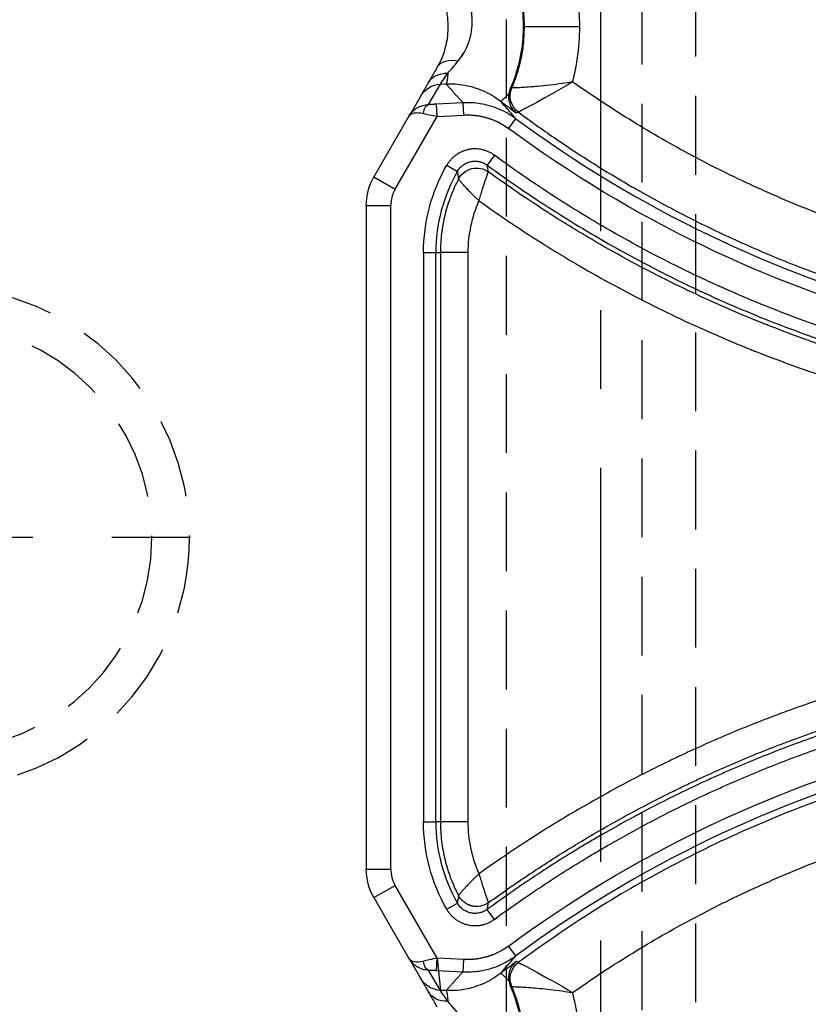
# Model space of a CAD drawing. Extents: x 2651 to 7771, y -1163 to 1075.
# Tile 334 of 490: x 5108 to 5133, y 273 to 304. Entities that reach past the tile are written whole.
import ezdxf

# ---------------------------------------------------------------- set-up
doc = ezdxf.new("R2010")
doc.units = 0
doc.header["$LTSCALE"] = 10
doc.linetypes.add('CENTER', pattern=[2, 1.25, -0.25, 0.25, -0.25])
doc.linetypes.add('HIDDEN', pattern=[0.375, 0.25, -0.125])
doc.layers.get('0').update_dxf_attribs({"linetype": 'CONTINUOUS'})
doc.layers.get('Defpoints').update_dxf_attribs({"linetype": 'CONTINUOUS'})
for name, color, linetype in [('1', 7, 'CONTINUOUS'), ('97', 7, 'CONTINUOUS'), ('CEN', 1, 'CENTER'), ('COOL', 150, 'HIDDEN'), ('DIM', 3, 'CONTINUOUS'), ('HIDDEN', 6, 'HIDDEN')]:
    doc.layers.add(name, color=color, linetype=linetype)
doc.styles.get("Standard").update_dxf_attribs({"font": 'romans.shx'})
doc.dimstyles.new('MM& INCH5', dxfattribs={"dimtxt": 5, "dimasz": 2.5, "dimexe": 1, "dimexo": 0.5, "dimtad": 0, "dimrnd": 1.38778e-17, "dimzin": 9, "dimdsep": 46, "dimtxsty": 'Standard', "dimblk": 'CLOSED', "dimcen": 0, "dimclrd": 3, "dimclre": 3, "dimclrt": 3, "dimazin": 2, "dimtfac": 0.75, "dimtofl": 0, "dimtmove": 0, "dimatfit": 3, "dimfxl": 0, "dimtolj": 1, "dimarcsym": 0})

# ---------------------------------------------------------------- blocks, each defined once
blk = doc.blocks.new('DFSF')
at = {"layer": '1', "color": 252, "linetype": 'Continuous'}
for p, q in [((1288.685, 533.376), (1288.87, 533.367)), ((1288.87, 533.367), (1289.242, 532.722)), ((1288.148, 532.776), (1288.128, 532.388)), ((1288.992, 532.732), (1288.148, 532.776)), ((1286.472, 532.273), (1286.702, 531.96)), ((1288.128, 532.388), (1288.972, 532.344)), ((1288.972, 532.344), (1290.304, 530.037)), ((1287.156, 531.114), (1287.385, 530.801)), ((1288.667, 530.793), (1288.33, 530.6)), ((1290.977, 530.426), (1290.304, 530.037)), ((1290.443, 529.519), (1290.443, 508.469)), ((1291.22, 529.519), (1290.443, 529.519)), ((1287.984, 528.026), (1287.984, 509.961)), ((1287.984, 528.026), (1288.867, 528.026)), ((1288.867, 528.026), (1289.015, 528.026)), ((1288.867, 509.961), (1288.867, 528.026)), ((1289.015, 528.026), (1289.015, 509.961)), ((1289.403, 528.026), (1289.015, 528.026)), ((1289.403, 509.961), (1289.403, 528.026)), ((1287.984, 509.961), (1288.867, 509.961)), ((1289.015, 509.961), (1288.867, 509.961)), ((1289.403, 509.961), (1289.015, 509.961)), ((1291.22, 508.469), (1290.443, 508.469)), ((1290.304, 507.951), (1288.972, 505.644)), ((1290.977, 507.562), (1290.304, 507.951)), ((1288.667, 507.195), (1288.33, 507.388)), ((1287.156, 506.874), (1287.385, 507.187)), ((1286.702, 506.028), (1286.472, 505.715)), ((1288.972, 505.644), (1288.128, 505.599)), ((1288.128, 505.599), (1288.148, 505.212)), ((1288.148, 505.212), (1288.992, 505.256)), ((1289.242, 505.266), (1288.87, 504.621)), ((1288.87, 504.621), (1288.685, 504.611)), ((1284.445, 502.801), (1286.211, 502.801))]:
    blk.add_line(p, q, dxfattribs=at)
at = {"layer": '1', "color": 110, "linetype": 'Continuous'}
for p, q in [((1288.972, 532.344), (1288.87, 533.367)), ((1288.128, 532.388), (1288.972, 532.344)), ((1288.972, 532.344), (1290.304, 530.037)), ((1290.443, 529.519), (1290.443, 508.469)), ((1290.304, 507.951), (1288.972, 505.644)), ((1288.972, 505.644), (1288.128, 505.599)), ((1289.242, 505.266), (1288.87, 504.621))]:
    blk.add_line(p, q, dxfattribs=at)
at = {"layer": '1', "color": 7, "linetype": 'Continuous'}
for p, q in [((1289.864, 532.355), (1289.502, 532.981)), ((1288.992, 532.732), (1288.972, 532.344)), ((1290.977, 530.426), (1289.865, 532.352)), ((1291.22, 508.469), (1291.22, 529.519)), ((1289.865, 505.636), (1290.977, 507.562)), ((1288.972, 505.644), (1288.992, 505.256)), ((1289.502, 505.007), (1289.864, 505.633))]:
    blk.add_line(p, q, dxfattribs=at)
at = {"layer": '1', "color": 252, "linetype": 'Continuous'}
for centre, radius, start, end in [((1263.706, 563.151), 38.363, 263.8121, 306.4003), ((1283.836, 528.026), 5.178, 0, 29.8013), ((1289.407, 529.519), 1.036, 0, 30), ((1263.706, 474.837), 38.363, 53.5997, 96.1879), ((1283.836, 509.961), 5.178, 330.1988, 0), ((1289.407, 508.469), 1.036, 330, 0)]:
    blk.add_arc(centre, radius, start, end, dxfattribs=at)
at = {"layer": '1', "color": 110, "linetype": 'Continuous', "extrusion": (0, 0, -1)}
for centre, start, end in [((-1263.706, 563.151), 233.5997, 276.1879), ((-1263.706, 474.837), 83.8121, 126.4003)]:
    blk.add_arc(centre, 38.752, start, end, dxfattribs=at)
at = {"layer": '1', "color": 252, "linetype": 'Continuous', "extrusion": (0, 0, -1)}
for centre, radius, start, end in [((-1263.706, 563.151), 38.752, 233.5997, 276.1879), ((-1283.836, 528.026), 5.567, 150.1987, 180), ((-1263.706, 474.837), 38.752, 83.8121, 126.4003), ((-1283.836, 509.961), 5.567, 180, 209.8012)]:
    blk.add_arc(centre, radius, start, end, dxfattribs=at)
at = {"layer": '1', "color": 7, "linetype": 'Continuous', "extrusion": (0, 0, -1)}
for centre, start, end in [((-1289.407, 529.519), 150, 180), ((-1289.407, 508.469), 180, 210)]:
    blk.add_arc(centre, 1.814, start, end, dxfattribs=at)
at = {"layer": '1', "color": 110, "linetype": 'Continuous'}
for centre, start, end in [((1289.407, 529.519), 0, 30), ((1289.407, 508.469), 330, 0)]:
    blk.add_arc(centre, 1.036, start, end, dxfattribs=at)
at = {"layer": '1', "color": 252, "linetype": 'Continuous', "extrusion": (0, 0, -1)}
for centre, major_axis, ratio, start_param, end_param in [((1288.583, 533.018), (0.673, 0.389), 0.857555, 5.242162, 6.283185), ((1288.855, 536.606), (0.161, 3.235), 0.052272, 3.194024, 3.602195), ((1286.005, 532.996), (0.172, 0.625), 0.999861, 0.904998, 2.236594), ((1286.005, 532.996), (-0.351, -0.544), 0.999732, 3.742362, 5.07368), ((1288.829, 532.592), (0.673, 0.389), 0.998053, 5.287458, 6.283185), ((1284.985, 535.397), (-1.972, 2.569), 0.041538, 3.154694, 3.609586), ((1287.719, 530.06), (-0.631, 0.148), 0.999911, 0.712892, 2.4287), ((1287.719, 530.059), (0.618, 0.195), 0.99876, 4.392457, 6.10701), ((1287.719, 507.928), (0.631, 0.148), 0.999911, 0.712878, 2.428715), ((1287.719, 507.929), (0.618, -0.195), 0.99876, 0.176172, 1.890754), ((1286.005, 504.992), (-0.172, 0.625), 0.999861, 0.904998, 2.236594), ((1286.005, 504.992), (0.351, -0.544), 0.999732, 4.351098, 5.682416), ((1284.985, 502.591), (-1.972, -2.569), 0.041538, 2.673599, 3.128491), ((1288.829, 505.396), (0.673, -0.389), 0.998053, 0, 0.995727), ((1288.855, 501.382), (0.161, -3.235), 0.052272, 2.68099, 3.089161), ((1288.583, 504.97), (0.673, -0.389), 0.857555, 0, 1.041024), ((1288.303, 504.485), (0.673, -0.389), 0.72662, 0, 1.176287)]:
    blk.add_ellipse(centre, major_axis=major_axis, ratio=ratio, start_param=start_param, end_param=end_param, dxfattribs=at)
at = {"layer": '1', "color": 7, "linetype": 'Continuous', "extrusion": (0, 0, -1)}
for centre, major_axis, ratio, start_param, end_param in [((1289.222, 532.334), (-0.009, -0.389), 0.484329, 3.201449, 4.425608), ((1289.407, 529.519), (-1.814, 0), 0.999975, 2.618029, 3.141591), ((1289.407, 529.519), (1.814, 0), 0.999975, 5.759622, 6.283185), ((1283.861, 528.026), (4.123, 0), 1, 5.873541, 6.283185), ((1283.861, 509.961), (4.123, 0), 1, 0, 0.409639), ((1289.222, 505.654), (0.009, -0.389), 0.484329, 4.99917, 6.223329)]:
    blk.add_ellipse(centre, major_axis=major_axis, ratio=ratio, start_param=start_param, end_param=end_param, dxfattribs=at)
at = {"layer": '1', "color": 7, "linetype": 'Continuous'}
for points, knots in [([(1286.34, 536.242), (1286.212, 535.652), (1286.202, 535.047), (1286.352, 533.988), (1286.51, 533.538), (1286.645, 533.237)], [0, 0, 0, 0, 0.5, 0.5, 1, 1, 1, 1]), ([(1286.463, 532.456), (1286.501, 532.491), (1286.579, 532.562), (1286.66, 532.706), (1286.709, 532.873), (1286.701, 533), (1286.696, 533.067)], [0, 0, 0, 0, 0.246282, 0.500012, 0.738415, 1, 1, 1, 1]), ([(1286.463, 532.456), (1286.608, 532.563), (1286.751, 532.671), (1286.914, 532.796), (1286.935, 532.811), (1286.955, 532.827)], [0, 0, 0, 0, 0.87552, 0.87552, 1, 1, 1, 1]), ([(1274.875, 524.651), (1275.436, 524.813), (1276.55, 525.163), (1278.195, 525.759), (1279.273, 526.204), (1279.942, 526.497), (1280.076, 526.556), (1280.342, 526.677), (1280.475, 526.737), (1280.872, 526.922), (1281.136, 527.048), (1281.922, 527.434), (1282.44, 527.703), (1283.208, 528.124), (1283.463, 528.267), (1283.843, 528.485), (1283.969, 528.559), (1284.221, 528.707), (1284.847, 529.082), (1285.956, 529.787), (1286.914, 530.456), (1287.385, 530.801)], [0, 0, 0, 0, 0.125, 0.25, 0.375, 0.375, 0.40625, 0.40625, 0.4375, 0.4375, 0.5, 0.5, 0.625, 0.625, 0.6875, 0.6875, 0.71875, 0.71875, 0.75, 0.875, 1, 1, 1, 1]), ([(1287.385, 530.801), (1287.404, 530.814), (1287.442, 530.839), (1287.502, 530.87), (1287.545, 530.886), (1287.572, 530.895), (1287.583, 530.899), (1287.605, 530.905), (1287.643, 530.914), (1287.699, 530.923), (1287.744, 530.926), (1287.773, 530.926), (1287.779, 530.926), (1287.79, 530.925), (1287.796, 530.925), (1287.813, 530.924), (1287.847, 530.922), (1287.903, 530.913), (1287.947, 530.901), (1287.979, 530.89), (1287.99, 530.887), (1288.006, 530.88), (1288.011, 530.878), (1288.022, 530.874), (1288.048, 530.863), (1288.093, 530.839), (1288.131, 530.815), (1288.158, 530.795), (1288.172, 530.784), (1288.185, 530.773), (1288.194, 530.766), (1288.198, 530.762), (1288.219, 530.743), (1288.251, 530.711), (1288.294, 530.658), (1288.318, 530.62), (1288.33, 530.6)], [0, 0, 0, 0, 0.0625, 0.125, 0.1875, 0.1875, 0.203125, 0.21875, 0.25, 0.3125, 0.375, 0.375, 0.390625, 0.390625, 0.40625, 0.40625, 0.4375, 0.5, 0.5625, 0.5625, 0.59375, 0.59375, 0.609375, 0.609375, 0.625, 0.6875, 0.75, 0.75, 0.78125, 0.796875, 0.796875, 0.8125, 0.8125, 0.875, 0.9375, 1, 1, 1, 1]), ([(1287.339, 530.584), (1287.107, 530.416), (1286.873, 530.25), (1286.579, 530.046), (1286.52, 530.005), (1286.401, 529.924), (1286.224, 529.803), (1285.57, 529.365), (1284.482, 528.677), (1282.995, 527.823), (1281.979, 527.296), (1281.336, 526.98), (1281.207, 526.918), (1280.949, 526.794), (1280.56, 526.611), (1280.169, 526.433), (1279.383, 526.088), (1278.854, 525.868), (1278.187, 525.608), (1278.053, 525.557), (1277.785, 525.456), (1277.651, 525.406), (1277.247, 525.259), (1276.977, 525.163), (1276.164, 524.885), (1275.618, 524.712), (1275.068, 524.55)], [0, 0, 0, 0, 0.0625, 0.0625, 0.078125, 0.078125, 0.09375, 0.125, 0.25, 0.375, 0.5, 0.5, 0.53125, 0.53125, 0.5625, 0.625, 0.625, 0.75, 0.75, 0.78125, 0.78125, 0.8125, 0.8125, 0.875, 0.875, 1, 1, 1, 1]), ([(1287.643, 529.668), (1287.635, 529.694), (1287.628, 529.719), (1287.622, 529.74), (1287.609, 529.783), (1287.592, 529.84), (1287.573, 529.903), (1287.563, 529.937), (1287.559, 529.951), (1287.556, 529.958), (1287.55, 529.978), (1287.546, 529.992), (1287.54, 530.012), (1287.537, 530.019), (1287.533, 530.032), (1287.527, 530.052), (1287.521, 530.072), (1287.509, 530.11), (1287.492, 530.161), (1287.473, 530.22), (1287.462, 530.254), (1287.454, 530.276), (1287.451, 530.287), (1287.44, 530.319), (1287.426, 530.36), (1287.407, 530.414), (1287.395, 530.446), (1287.387, 530.469), (1287.385, 530.476), (1287.38, 530.49), (1287.377, 530.496), (1287.37, 530.514), (1287.365, 530.528), (1287.361, 530.539), (1287.359, 530.543), (1287.357, 530.548), (1287.355, 530.552), (1287.353, 530.557), (1287.349, 530.567), (1287.344, 530.576), (1287.342, 530.581), (1287.339, 530.584)], [0, 0, 0, 0, 0.03125, 0.0625, 0.0625, 0.125, 0.1875, 0.203125, 0.203125, 0.21875, 0.21875, 0.25, 0.25, 0.265625, 0.265625, 0.28125, 0.3125, 0.3125, 0.375, 0.4375, 0.46875, 0.46875, 0.5, 0.5, 0.5625, 0.625, 0.6875, 0.6875, 0.71875, 0.71875, 0.75, 0.75, 0.8125, 0.828125, 0.828125, 0.84375, 0.84375, 0.875, 0.875, 0.9375, 1, 1, 1, 1]), ([(1287.643, 529.668), (1287.662, 529.686), (1287.681, 529.704), (1287.708, 529.73), (1287.73, 529.751), (1287.752, 529.771), (1287.762, 529.782), (1287.794, 529.813), (1287.815, 529.833), (1287.846, 529.864), (1287.856, 529.874), (1287.876, 529.894), (1287.886, 529.904), (1287.901, 529.919), (1287.906, 529.924), (1287.915, 529.934), (1287.93, 529.949), (1287.944, 529.964), (1287.972, 529.993), (1288.008, 530.03), (1288.05, 530.075), (1288.074, 530.101), (1288.089, 530.118), (1288.097, 530.127), (1288.119, 530.151), (1288.148, 530.183), (1288.185, 530.226), (1288.207, 530.251), (1288.222, 530.268), (1288.227, 530.274), (1288.236, 530.285), (1288.24, 530.29), (1288.252, 530.305), (1288.261, 530.316), (1288.268, 530.324), (1288.271, 530.328), (1288.273, 530.331), (1288.276, 530.335), (1288.279, 530.339), (1288.285, 530.346), (1288.291, 530.355), (1288.293, 530.36)], [0, 0, 0, 0, 0.03125, 0.0625, 0.09375, 0.09375, 0.125, 0.125, 0.1875, 0.1875, 0.21875, 0.21875, 0.25, 0.25, 0.265625, 0.265625, 0.28125, 0.3125, 0.3125, 0.375, 0.4375, 0.46875, 0.46875, 0.5, 0.5, 0.5625, 0.625, 0.6875, 0.6875, 0.71875, 0.71875, 0.75, 0.75, 0.8125, 0.828125, 0.828125, 0.84375, 0.84375, 0.875, 0.875, 1, 1, 1, 1]), ([(1288.867, 528.026), (1288.867, 528.128), (1288.861, 528.331), (1288.833, 528.632), (1288.788, 528.929), (1288.725, 529.224), (1288.671, 529.419), (1288.626, 529.564), (1288.611, 529.612), (1288.586, 529.684), (1288.577, 529.708), (1288.56, 529.756), (1288.516, 529.875), (1288.429, 530.087), (1288.34, 530.269), (1288.293, 530.36)], [0, 0, 0, 0, 0.125, 0.25, 0.375, 0.5, 0.625, 0.625, 0.6875, 0.6875, 0.71875, 0.71875, 0.75, 0.875, 1, 1, 1, 1]), ([(1287.385, 507.187), (1287.043, 507.438), (1286.351, 507.927), (1285.293, 508.626), (1284.215, 509.291), (1283.483, 509.711), (1282.745, 510.12), (1281.999, 510.517), (1281.24, 510.891), (1280.666, 511.162), (1280.473, 511.251), (1280.184, 511.383), (1280.087, 511.426), (1279.893, 511.512), (1279.602, 511.641), (1279.309, 511.765), (1279.015, 511.887), (1278.917, 511.928), (1278.721, 512.008), (1278.229, 512.205), (1277.337, 512.543), (1276.136, 512.956), (1275.326, 513.206), (1274.817, 513.354), (1274.715, 513.383), (1274.511, 513.441), (1274.409, 513.469), (1274.102, 513.553), (1273.078, 513.825), (1272.045, 514.056), (1270.797, 514.294), (1269.963, 514.439), (1269.124, 514.558), (1268.703, 514.61)], [0, 0, 0, 0, 0.0625, 0.125, 0.1875, 0.25, 0.25, 0.3125, 0.375, 0.375, 0.40625, 0.40625, 0.421875, 0.421875, 0.4375, 0.46875, 0.46875, 0.484375, 0.484375, 0.5, 0.5625, 0.625, 0.6875, 0.6875, 0.703125, 0.703125, 0.71875, 0.71875, 0.75, 0.875, 0.875, 0.9375, 1, 1, 1, 1]), ([(1268.881, 514.741), (1269.296, 514.687), (1270.125, 514.567), (1270.95, 514.42), (1271.464, 514.32), (1271.566, 514.3), (1271.772, 514.259), (1271.874, 514.238), (1272.181, 514.173), (1272.795, 514.039), (1273.404, 513.891), (1274.212, 513.682), (1275.017, 513.46), (1276.213, 513.089), (1277.003, 512.817), (1277.592, 512.604), (1277.887, 512.495), (1278.229, 512.363), (1278.375, 512.306), (1278.472, 512.268), (1278.521, 512.249), (1278.959, 512.075), (1279.732, 511.753), (1280.873, 511.237), (1281.997, 510.685), (1282.734, 510.294), (1283.466, 509.892), (1284.011, 509.581), (1284.549, 509.257), (1284.816, 509.093), (1284.905, 509.038), (1285.083, 508.927), (1285.526, 508.648), (1286.314, 508.131), (1287, 507.65), (1287.339, 507.404)], [0, 0, 0, 0, 0.0625, 0.125, 0.125, 0.140625, 0.140625, 0.15625, 0.15625, 0.1875, 0.25, 0.25, 0.3125, 0.375, 0.4375, 0.4375, 0.46875, 0.484375, 0.492187, 0.492187, 0.5, 0.5, 0.5625, 0.625, 0.6875, 0.75, 0.75, 0.8125, 0.84375, 0.84375, 0.859375, 0.859375, 0.875, 0.9375, 1, 1, 1, 1]), ([(1288.293, 507.628), (1288.34, 507.718), (1288.429, 507.901), (1288.544, 508.18), (1288.642, 508.465), (1288.723, 508.755), (1288.766, 508.952), (1288.793, 509.102), (1288.801, 509.152), (1288.813, 509.227), (1288.817, 509.252), (1288.824, 509.303), (1288.84, 509.429), (1288.861, 509.656), (1288.867, 509.86), (1288.867, 509.961)], [0, 0, 0, 0, 0.125, 0.25, 0.375, 0.5, 0.625, 0.625, 0.6875, 0.6875, 0.71875, 0.71875, 0.75, 0.875, 1, 1, 1, 1]), ([(1287.643, 508.319), (1287.635, 508.294), (1287.628, 508.269), (1287.622, 508.248), (1287.609, 508.205), (1287.592, 508.148), (1287.573, 508.085), (1287.563, 508.051), (1287.559, 508.037), (1287.556, 508.03), (1287.55, 508.009), (1287.546, 507.996), (1287.54, 507.975), (1287.537, 507.969), (1287.533, 507.955), (1287.527, 507.935), (1287.521, 507.916), (1287.509, 507.877), (1287.492, 507.827), (1287.473, 507.768), (1287.462, 507.734), (1287.454, 507.712), (1287.451, 507.701), (1287.44, 507.669), (1287.426, 507.628), (1287.407, 507.574), (1287.395, 507.542), (1287.387, 507.519), (1287.385, 507.512), (1287.38, 507.498), (1287.377, 507.492), (1287.37, 507.473), (1287.365, 507.46), (1287.361, 507.449), (1287.359, 507.445), (1287.357, 507.44), (1287.355, 507.435), (1287.353, 507.431), (1287.349, 507.421), (1287.344, 507.411), (1287.342, 507.407), (1287.339, 507.404)], [0, 0, 0, 0, 0.03125, 0.0625, 0.0625, 0.125, 0.1875, 0.203125, 0.203125, 0.21875, 0.21875, 0.25, 0.25, 0.265625, 0.265625, 0.28125, 0.3125, 0.3125, 0.375, 0.4375, 0.46875, 0.46875, 0.5, 0.5, 0.5625, 0.625, 0.6875, 0.6875, 0.71875, 0.71875, 0.75, 0.75, 0.8125, 0.828125, 0.828125, 0.84375, 0.84375, 0.875, 0.875, 0.9375, 1, 1, 1, 1]), ([(1287.643, 508.319), (1287.662, 508.302), (1287.681, 508.283), (1287.708, 508.258), (1287.73, 508.237), (1287.752, 508.216), (1287.762, 508.206), (1287.794, 508.175), (1287.815, 508.155), (1287.846, 508.124), (1287.856, 508.114), (1287.876, 508.093), (1287.886, 508.083), (1287.901, 508.068), (1287.906, 508.063), (1287.915, 508.053), (1287.93, 508.039), (1287.944, 508.024), (1287.972, 507.995), (1288.008, 507.957), (1288.05, 507.913), (1288.074, 507.887), (1288.089, 507.869), (1288.097, 507.861), (1288.119, 507.836), (1288.148, 507.805), (1288.185, 507.762), (1288.207, 507.737), (1288.222, 507.719), (1288.227, 507.714), (1288.236, 507.703), (1288.24, 507.698), (1288.252, 507.683), (1288.261, 507.672), (1288.268, 507.664), (1288.271, 507.66), (1288.273, 507.657), (1288.276, 507.653), (1288.279, 507.649), (1288.285, 507.641), (1288.291, 507.633), (1288.293, 507.628)], [0, 0, 0, 0, 0.03125, 0.0625, 0.09375, 0.09375, 0.125, 0.125, 0.1875, 0.1875, 0.21875, 0.21875, 0.25, 0.25, 0.265625, 0.265625, 0.28125, 0.3125, 0.3125, 0.375, 0.4375, 0.46875, 0.46875, 0.5, 0.5, 0.5625, 0.625, 0.6875, 0.6875, 0.71875, 0.71875, 0.75, 0.75, 0.8125, 0.828125, 0.828125, 0.84375, 0.84375, 0.875, 0.875, 1, 1, 1, 1]), ([(1288.33, 507.388), (1288.318, 507.368), (1288.294, 507.33), (1288.251, 507.277), (1288.219, 507.245), (1288.198, 507.226), (1288.189, 507.218), (1288.172, 507.203), (1288.14, 507.179), (1288.093, 507.148), (1288.053, 507.128), (1288.027, 507.116), (1288.021, 507.114), (1288.011, 507.109), (1288.006, 507.107), (1287.99, 507.101), (1287.957, 507.09), (1287.903, 507.075), (1287.858, 507.068), (1287.824, 507.064), (1287.813, 507.064), (1287.796, 507.063), (1287.79, 507.062), (1287.779, 507.062), (1287.75, 507.062), (1287.699, 507.065), (1287.654, 507.072), (1287.621, 507.079), (1287.605, 507.083), (1287.588, 507.088), (1287.577, 507.091), (1287.572, 507.093), (1287.545, 507.101), (1287.502, 507.118), (1287.442, 507.149), (1287.404, 507.174), (1287.385, 507.187)], [0, 0, 0, 0, 0.0625, 0.125, 0.1875, 0.1875, 0.203125, 0.21875, 0.25, 0.3125, 0.375, 0.375, 0.390625, 0.390625, 0.40625, 0.40625, 0.4375, 0.5, 0.5625, 0.5625, 0.59375, 0.59375, 0.609375, 0.609375, 0.625, 0.6875, 0.75, 0.75, 0.78125, 0.796875, 0.796875, 0.8125, 0.8125, 0.875, 0.9375, 1, 1, 1, 1]), ([(1286.955, 505.161), (1286.935, 505.176), (1286.914, 505.192), (1286.751, 505.317), (1286.608, 505.425), (1286.463, 505.532)], [0, 0, 0, 0, 0.12448, 0.12448, 1, 1, 1, 1]), ([(1286.696, 504.921), (1286.7, 504.958), (1286.707, 505.031), (1286.697, 505.152), (1286.658, 505.286), (1286.581, 505.424), (1286.502, 505.496), (1286.463, 505.532)], [0, 0, 0, 0, 0.143127, 0.285738, 0.50002, 0.750004, 1, 1, 1, 1]), ([(1286.645, 504.75), (1286.51, 504.45), (1286.354, 504.005), (1286.202, 502.945), (1286.212, 502.335), (1286.34, 501.746)], [0, 0, 0, 0, 0.5, 0.5, 1, 1, 1, 1]), ([(1288.872, 501.706), (1288.838, 501.787), (1288.77, 501.943), (1288.701, 502.181), (1288.647, 502.454), (1288.622, 502.763), (1288.645, 503.203), (1288.738, 503.575), (1288.863, 503.887), (1288.936, 504.022), (1288.976, 504.097)], [0, 0, 0, 0, 0.087738, 0.170916, 0.250104, 0.374256, 0.5001, 0.749756, 0.860592, 1, 1, 1, 1])]:
    blk.add_open_spline(points, degree=3, knots=knots, dxfattribs=at)
at = {"layer": '1', "color": 252, "linetype": 'Continuous'}
for points, weights in [([(1284.445, 535.186), (1284.445, 534.595), (1284.521, 534.009), (1284.673, 533.438)], [1, 0.994407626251, 0.994407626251, 1]), ([(1284.673, 533.438), (1277.367, 528.298), (1268.718, 526.067), (1259.838, 527.033)], [1, 0.957088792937, 0.957088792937, 1]), ([(1288.148, 532.776), (1288.33, 532.974), (1288.509, 533.174), (1288.685, 533.376)], [1, 0.999955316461, 0.999955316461, 1]), ([(1259.838, 510.955), (1268.718, 511.921), (1277.367, 509.69), (1284.673, 504.55)], [1, 0.957088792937, 0.957088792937, 1]), ([(1288.685, 504.611), (1288.509, 504.814), (1288.33, 505.014), (1288.148, 505.212)], [1, 0.999955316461, 0.999955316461, 1]), ([(1284.673, 504.55), (1284.521, 503.978), (1284.445, 503.392), (1284.445, 502.801)], [1, 0.994407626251, 0.994407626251, 1]), ([(1284.445, 502.801), (1284.445, 501.597), (1284.757, 500.433), (1285.359, 499.39)], [1, 0.977269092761, 0.977269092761, 1])]:
    blk.add_rational_spline(points, weights, degree=3, dxfattribs=at)
for points, knots in [([(1286.602, 533.247), (1286.541, 533.403), (1286.421, 533.715), (1286.302, 534.201), (1286.225, 534.692), (1286.216, 535.022), (1286.211, 535.186)], [0, 0, 0, 0, 0.252444, 0.503258, 0.752443, 1, 1, 1, 1]), ([(1288.301, 534.103), (1288.361, 534.032), (1288.48, 533.889), (1288.584, 533.771), (1288.636, 533.712)], [0, 0, 0, 0, 0.500018, 1, 1, 1, 1]), ([(1288.636, 533.712), (1288.669, 533.663), (1288.733, 533.57), (1288.8, 533.475), (1288.839, 533.417), (1288.86, 533.382), (1288.866, 533.373), (1288.87, 533.367)], [0, 0, 0, 0, 0.262287, 0.49991, 0.699928, 0.840423, 1, 1, 1, 1]), ([(1286.39, 532.475), (1286.384, 532.485), (1286.139, 532.611), (1285.48, 532.97), (1285.078, 533.197), (1284.673, 533.438)], [0, 0, 0, 0, 0.5, 0.5, 1, 1, 1, 1]), ([(1286.602, 533.247), (1286.597, 533.247), (1286.587, 533.249), (1286.529, 533.249), (1286.429, 533.252), (1286.26, 533.261), (1285.93, 533.28), (1285.488, 533.323), (1285.023, 533.382), (1284.783, 533.42), (1284.673, 533.438)], [0, 0, 0, 0, 0.08332, 0.166946, 0.250147, 0.366705, 0.500481, 0.74979, 0.885262, 1, 1, 1, 1]), ([(1286.955, 532.827), (1287.026, 532.878), (1287.276, 533.059), (1287.708, 533.253), (1288.226, 533.374), (1288.536, 533.376), (1288.685, 533.376)], [0, 0, 0, 0, 0.141984, 0.499773, 0.758442, 1, 1, 1, 1]), ([(1286.955, 532.827), (1286.93, 532.797), (1286.904, 532.768), (1286.746, 532.583), (1286.61, 532.428), (1286.472, 532.273)], [0, 0, 0, 0, 0.15993, 0.15993, 1, 1, 1, 1]), ([(1288.148, 532.776), (1288.033, 532.778), (1287.779, 532.781), (1287.368, 532.71), (1286.91, 532.558), (1286.623, 532.371), (1286.472, 532.273)], [0, 0, 0, 0, 0.193756, 0.426858, 0.69734, 1, 1, 1, 1]), ([(1289.865, 532.352), (1289.837, 532.394), (1289.787, 532.47), (1289.697, 532.554), (1289.587, 532.631), (1289.44, 532.7), (1289.308, 532.714), (1289.242, 532.722)], [0, 0, 0, 0, 0.205637, 0.372382, 0.500218, 0.747942, 1, 1, 1, 1]), ([(1259.595, 525.23), (1260.05, 525.185), (1260.961, 525.096), (1262.333, 525.024), (1264.725, 524.979), (1268.034, 525.171), (1272.093, 525.867), (1275.748, 526.892), (1278.989, 528.143), (1281.817, 529.532), (1284.259, 530.962), (1285.709, 531.992), (1286.39, 532.475)], [0, 0, 0, 0, 0.048349, 0.096698, 0.145048, 0.301095, 0.445844, 0.579291, 0.701434, 0.812268, 0.911791, 1, 1, 1, 1]), ([(1286.702, 531.96), (1286.908, 532.112), (1287.133, 532.225), (1287.623, 532.372), (1287.873, 532.402), (1288.128, 532.388)], [0, 0, 0, 0, 0.5, 0.5, 1, 1, 1, 1]), ([(1288.972, 532.344), (1289.057, 532.363), (1289.21, 532.396), (1289.345, 532.427), (1289.405, 532.44)], [0, 0, 0, 0, 0.553654, 1, 1, 1, 1]), ([(1288.667, 530.793), (1288.649, 530.825), (1288.609, 530.886), (1288.541, 530.97), (1288.49, 531.022), (1288.456, 531.053), (1288.449, 531.059), (1288.436, 531.071), (1288.414, 531.088), (1288.364, 531.127), (1288.288, 531.176), (1288.224, 531.209), (1288.182, 531.228), (1288.174, 531.232), (1288.157, 531.239), (1288.131, 531.249), (1288.106, 531.258), (1288.054, 531.275), (1287.984, 531.293), (1287.912, 531.305), (1287.858, 531.311), (1287.84, 531.312), (1287.813, 531.313), (1287.803, 531.314), (1287.785, 531.314), (1287.739, 531.315), (1287.658, 531.31), (1287.587, 531.299), (1287.533, 531.288), (1287.507, 531.281), (1287.472, 531.271), (1287.454, 531.266), (1287.411, 531.252), (1287.343, 531.225), (1287.246, 531.176), (1287.186, 531.136), (1287.156, 531.114)], [0, 0, 0, 0, 0.0625, 0.125, 0.1875, 0.1875, 0.203125, 0.203125, 0.21875, 0.25, 0.3125, 0.375, 0.375, 0.390625, 0.390625, 0.40625, 0.4375, 0.4375, 0.5, 0.5625, 0.5625, 0.59375, 0.59375, 0.609375, 0.609375, 0.625, 0.6875, 0.75, 0.75, 0.78125, 0.796875, 0.8125, 0.8125, 0.875, 0.9375, 1, 1, 1, 1]), ([(1287.156, 531.114), (1286.689, 530.773), (1285.74, 530.11), (1284.765, 529.49), (1284.146, 529.116), (1284.022, 529.041), (1283.773, 528.894), (1283.648, 528.821), (1283.271, 528.605), (1283.019, 528.463), (1282.258, 528.047), (1281.745, 527.781), (1280.967, 527.398), (1280.706, 527.273), (1280.312, 527.09), (1280.181, 527.03), (1279.917, 526.911), (1279.256, 526.617), (1278.054, 526.121), (1276.426, 525.531), (1275.322, 525.185), (1274.767, 525.024)], [0, 0, 0, 0, 0.125, 0.25, 0.25, 0.28125, 0.28125, 0.3125, 0.3125, 0.375, 0.375, 0.5, 0.5, 0.5625, 0.5625, 0.59375, 0.59375, 0.625, 0.75, 0.875, 1, 1, 1, 1]), ([(1275.347, 523.68), (1275.897, 523.842), (1276.443, 524.015), (1277.256, 524.292), (1277.526, 524.387), (1277.863, 524.509), (1277.93, 524.534), (1278.065, 524.584), (1278.266, 524.659), (1279.002, 524.94), (1279.664, 525.212), (1280.451, 525.556), (1280.843, 525.732), (1281.297, 525.944), (1281.491, 526.037), (1281.62, 526.099), (1281.684, 526.13), (1282.264, 526.412), (1283.282, 526.935), (1284.774, 527.781), (1285.744, 528.386), (1286.463, 528.855), (1286.701, 529.014), (1287.056, 529.257), (1287.174, 529.338), (1287.409, 529.502), (1287.526, 529.585), (1287.643, 529.668)], [0, 0, 0, 0, 0.125, 0.125, 0.1875, 0.1875, 0.203125, 0.203125, 0.21875, 0.25, 0.375, 0.375, 0.4375, 0.46875, 0.484375, 0.484375, 0.5, 0.5, 0.625, 0.75, 0.875, 0.875, 0.9375, 0.9375, 0.96875, 0.96875, 1, 1, 1, 1]), ([(1287.643, 508.319), (1287.3, 508.565), (1286.606, 509.044), (1285.898, 509.502), (1285.45, 509.782), (1285.361, 509.837), (1285.181, 509.948), (1284.911, 510.112), (1284.277, 510.489), (1283.727, 510.798), (1282.988, 511.199), (1282.243, 511.589), (1281.108, 512.139), (1280.34, 512.483), (1279.76, 512.732), (1279.468, 512.854), (1279.127, 512.993), (1278.98, 513.052), (1278.882, 513.091), (1278.833, 513.11), (1278.391, 513.284), (1277.602, 513.58), (1276.407, 513.987), (1275.202, 514.357), (1274.391, 514.579), (1273.576, 514.789), (1273.167, 514.887), (1272.551, 515.026), (1272.345, 515.071), (1272.035, 515.135), (1271.932, 515.156), (1271.725, 515.198), (1271.207, 515.3), (1270.273, 515.465), (1269.439, 515.586), (1269.021, 515.64)], [0, 0, 0, 0, 0.0625, 0.125, 0.125, 0.140625, 0.140625, 0.15625, 0.1875, 0.25, 0.25, 0.3125, 0.375, 0.4375, 0.4375, 0.46875, 0.484375, 0.492188, 0.492188, 0.5, 0.5, 0.5625, 0.625, 0.6875, 0.75, 0.75, 0.8125, 0.8125, 0.84375, 0.84375, 0.859375, 0.859375, 0.875, 0.9375, 1, 1, 1, 1]), ([(1268.655, 514.225), (1269.073, 514.172), (1269.906, 514.054), (1270.732, 513.91), (1271.966, 513.676), (1272.781, 513.493), (1273.993, 513.182), (1274.797, 512.962), (1275.993, 512.594), (1277.179, 512.188), (1277.962, 511.891), (1278.741, 511.582), (1279.129, 511.421), (1279.612, 511.212), (1279.756, 511.148), (1279.901, 511.084), (1279.997, 511.041), (1280.045, 511.019), (1280.285, 510.91), (1280.858, 510.645), (1281.802, 510.181), (1282.543, 509.787), (1283.277, 509.381), (1283.641, 509.173), (1284.362, 508.744), (1285.077, 508.304), (1286.128, 507.609), (1286.816, 507.123), (1287.156, 506.874)], [0, 0, 0, 0, 0.0625, 0.125, 0.125, 0.25, 0.25, 0.3125, 0.375, 0.4375, 0.5, 0.5, 0.5625, 0.5625, 0.578125, 0.585938, 0.585938, 0.59375, 0.59375, 0.625, 0.6875, 0.75, 0.75, 0.8125, 0.8125, 0.875, 0.9375, 1, 1, 1, 1]), ([(1286.39, 505.513), (1286.015, 505.784), (1285.234, 506.348), (1283.974, 507.17), (1282.585, 508.003), (1281.059, 508.828), (1279.39, 509.631), (1277.578, 510.394), (1275.618, 511.099), (1273.51, 511.726), (1271.257, 512.255), (1268.861, 512.658), (1266.328, 512.93), (1264.593, 512.964), (1263.706, 512.981)], [0, 0, 0, 0, 0.057135, 0.119035, 0.185699, 0.257127, 0.333319, 0.414273, 0.49999, 0.59047, 0.685711, 0.785713, 0.890477, 1, 1, 1, 1]), ([(1287.156, 506.874), (1287.186, 506.852), (1287.246, 506.812), (1287.343, 506.763), (1287.411, 506.736), (1287.454, 506.722), (1287.463, 506.719), (1287.48, 506.714), (1287.507, 506.707), (1287.533, 506.7), (1287.586, 506.689), (1287.658, 506.678), (1287.73, 506.674), (1287.776, 506.674), (1287.785, 506.674), (1287.803, 506.674), (1287.831, 506.675), (1287.858, 506.677), (1287.912, 506.683), (1287.984, 506.694), (1288.054, 506.713), (1288.105, 506.73), (1288.123, 506.736), (1288.148, 506.746), (1288.157, 506.749), (1288.174, 506.756), (1288.216, 506.774), (1288.288, 506.812), (1288.349, 506.851), (1288.393, 506.883), (1288.414, 506.9), (1288.442, 506.923), (1288.456, 506.935), (1288.49, 506.966), (1288.541, 507.017), (1288.609, 507.102), (1288.649, 507.163), (1288.667, 507.195)], [0, 0, 0, 0, 0.0625, 0.125, 0.1875, 0.1875, 0.203125, 0.203125, 0.21875, 0.25, 0.25, 0.3125, 0.375, 0.375, 0.390625, 0.390625, 0.40625, 0.4375, 0.4375, 0.5, 0.5625, 0.5625, 0.59375, 0.59375, 0.609375, 0.609375, 0.625, 0.6875, 0.75, 0.75, 0.78125, 0.796875, 0.8125, 0.8125, 0.875, 0.9375, 1, 1, 1, 1]), ([(1288.128, 505.599), (1287.873, 505.586), (1287.623, 505.616), (1287.133, 505.763), (1286.908, 505.876), (1286.702, 506.028)], [0, 0, 0, 0, 0.5, 0.5, 1, 1, 1, 1]), ([(1286.472, 505.715), (1286.539, 505.639), (1286.607, 505.563), (1286.768, 505.378), (1286.862, 505.27), (1286.955, 505.161)], [0, 0, 0, 0, 0.411533, 0.411533, 1, 1, 1, 1]), ([(1286.472, 505.715), (1286.573, 505.646), (1286.769, 505.514), (1287.082, 505.374), (1287.382, 505.28), (1287.662, 505.228), (1287.915, 505.205), (1288.074, 505.21), (1288.148, 505.212)], [0, 0, 0, 0, 0.205192, 0.397058, 0.573505, 0.733189, 0.875414, 1, 1, 1, 1]), ([(1284.673, 504.55), (1285.078, 504.791), (1285.48, 505.018), (1286.139, 505.376), (1286.384, 505.503), (1286.39, 505.513)], [0, 0, 0, 0, 0.5, 0.5, 1, 1, 1, 1]), ([(1289.405, 505.548), (1289.344, 505.561), (1289.209, 505.592), (1289.056, 505.625), (1288.972, 505.644)], [0, 0, 0, 0, 0.448471, 1, 1, 1, 1]), ([(1289.865, 505.636), (1289.803, 505.528), (1289.712, 505.436), (1289.495, 505.307), (1289.37, 505.271), (1289.242, 505.266)], [0, 0, 0, 0, 0.5, 0.5, 1, 1, 1, 1]), ([(1289.865, 505.636), (1289.85, 505.616), (1289.824, 505.581), (1289.764, 505.55), (1289.684, 505.526), (1289.573, 505.519), (1289.461, 505.538), (1289.405, 505.548)], [0, 0, 0, 0, 0.205637, 0.372382, 0.500218, 0.747942, 1, 1, 1, 1]), ([(1288.685, 504.611), (1288.591, 504.61), (1288.393, 504.608), (1288.085, 504.648), (1287.662, 504.754), (1287.274, 504.93), (1287.025, 505.11), (1286.955, 505.161)], [0, 0, 0, 0, 0.153402, 0.320414, 0.500296, 0.860692, 1, 1, 1, 1]), ([(1284.673, 504.55), (1284.783, 504.567), (1285.023, 504.606), (1285.407, 504.654), (1285.741, 504.687), (1286.034, 504.714), (1286.259, 504.727), (1286.446, 504.737), (1286.571, 504.737), (1286.592, 504.74), (1286.602, 504.741)], [0, 0, 0, 0, 0.114441, 0.249989, 0.411211, 0.500082, 0.631912, 0.750204, 0.871575, 1, 1, 1, 1]), ([(1286.211, 502.801), (1286.216, 502.966), (1286.225, 503.296), (1286.302, 503.787), (1286.421, 504.273), (1286.541, 504.585), (1286.602, 504.741)], [0, 0, 0, 0, 0.247557, 0.496742, 0.747556, 1, 1, 1, 1]), ([(1288.87, 504.621), (1288.866, 504.616), (1288.861, 504.606), (1288.84, 504.573), (1288.802, 504.515), (1288.733, 504.418), (1288.669, 504.324), (1288.636, 504.275)], [0, 0, 0, 0, 0.152639, 0.285793, 0.500086, 0.737686, 1, 1, 1, 1]), ([(1288.636, 504.275), (1288.584, 504.217), (1288.481, 504.099), (1288.361, 503.956), (1288.301, 503.884)], [0, 0, 0, 0, 0.495274, 1, 1, 1, 1]), ([(1288.301, 503.884), (1288.245, 503.809), (1288.134, 503.662), (1287.954, 503.312), (1287.825, 502.785), (1287.88, 502.18), (1288.017, 501.76), (1288.123, 501.534), (1288.183, 501.424), (1288.209, 501.378)], [0, 0, 0, 0, 0.12891, 0.250397, 0.500024, 0.749515, 0.874724, 0.946272, 1, 1, 1, 1]), ([(1286.882, 500.297), (1286.811, 500.427), (1286.67, 500.687), (1286.503, 501.098), (1286.372, 501.517), (1286.279, 501.943), (1286.222, 502.372), (1286.214, 502.659), (1286.211, 502.801)], [0, 0, 0, 0, 0.16988, 0.338473, 0.505781, 0.671805, 0.836544, 1, 1, 1, 1])]:
    blk.add_open_spline(points, degree=3, knots=knots, dxfattribs=at)
at = {"layer": '1', "color": 110, "linetype": 'Continuous'}
for points, degree, knots in [([(1288.301, 534.103), (1288.321, 534.079), (1288.381, 534.007), (1288.497, 533.87), (1288.584, 533.772), (1288.636, 533.712)], 3, [0, 0, 0, 0, 0.166985, 0.500056, 1, 1, 1, 1]), ([(1288.636, 533.712), (1288.669, 533.664), (1288.735, 533.569), (1288.805, 533.467), (1288.853, 533.395), (1288.864, 533.376), (1288.87, 533.367)], 3, [0, 0, 0, 0, 0.257092, 0.508444, 0.755554, 1, 1, 1, 1]), ([(1286.702, 531.96), (1287.011, 532.188), (1287.378, 532.298), (1287.745, 532.408), (1288.128, 532.388)], 2, [0, 0, 0, 0.5, 0.5, 1, 1, 1]), ([(1288.128, 505.599), (1287.745, 505.579), (1287.378, 505.69), (1287.011, 505.8), (1286.702, 506.028)], 2, [0, 0, 0, 0.5, 0.5, 1, 1, 1]), ([(1288.87, 504.621), (1288.864, 504.611), (1288.853, 504.593), (1288.805, 504.521), (1288.735, 504.419), (1288.669, 504.324), (1288.636, 504.275)], 3, [0, 0, 0, 0, 0.244446, 0.491556, 0.742908, 1, 1, 1, 1]), ([(1288.636, 504.275), (1288.584, 504.216), (1288.497, 504.118), (1288.381, 503.981), (1288.321, 503.909), (1288.301, 503.884)], 3, [0, 0, 0, 0, 0.499944, 0.833015, 1, 1, 1, 1]), ([(1288.301, 503.884), (1288.246, 503.811), (1288.134, 503.665), (1287.957, 503.315), (1287.853, 502.895), (1287.857, 502.43), (1287.915, 502.077), (1288.029, 501.717), (1288.147, 501.494), (1288.209, 501.378)], 3, [0, 0, 0, 0, 0.125196, 0.250266, 0.498548, 0.618996, 0.74852, 0.867889, 1, 1, 1, 1])]:
    blk.add_open_spline(points, degree=degree, knots=knots, dxfattribs=at)
at = {"layer": '1', "color": 7, "linetype": 'Continuous'}
for points in [[(1289.256, 533.407), (1289.177, 533.545), (1289.083, 533.707), (1288.976, 533.891)], [(1286.602, 533.247), (1286.602, 533.247), (1286.602, 533.247), (1286.602, 533.247)], [(1286.696, 533.067), (1286.687, 533.123), (1286.671, 533.18), (1286.645, 533.237)], [(1286.39, 532.475), (1286.39, 532.475), (1286.39, 532.475), (1286.39, 532.475)], [(1287.339, 530.584), (1287.339, 530.584), (1287.339, 530.584), (1287.34, 530.583)], [(1288.293, 530.36), (1288.293, 530.36), (1288.293, 530.36), (1288.293, 530.36)], [(1288.293, 507.628), (1288.293, 507.628), (1288.293, 507.628), (1288.293, 507.628)], [(1287.339, 507.404), (1287.339, 507.404), (1287.339, 507.404), (1287.34, 507.405)], [(1286.39, 505.513), (1286.39, 505.513), (1286.39, 505.513), (1286.39, 505.513)], [(1286.645, 504.75), (1286.671, 504.808), (1286.687, 504.865), (1286.696, 504.921)], [(1286.602, 504.741), (1286.602, 504.741), (1286.602, 504.741), (1286.602, 504.741)], [(1288.976, 504.097), (1289.083, 504.281), (1289.177, 504.443), (1289.256, 504.581)]]:
    blk.add_open_spline(points, degree=3, dxfattribs=at)
at = {"layer": '1', "color": 252, "linetype": 'Continuous'}
for points in [[(1286.645, 533.237), (1286.631, 533.241), (1286.616, 533.244), (1286.602, 533.247)], [(1286.39, 532.475), (1286.414, 532.469), (1286.439, 532.462), (1286.463, 532.456)], [(1289.865, 532.352), (1289.804, 532.457), (1289.625, 532.491), (1289.405, 532.44)], [(1287.385, 530.801), (1287.371, 530.729), (1287.355, 530.657), (1287.339, 530.584)], [(1288.293, 530.36), (1288.306, 530.441), (1288.318, 530.521), (1288.33, 530.6)], [(1288.33, 507.388), (1288.318, 507.467), (1288.306, 507.547), (1288.293, 507.628)], [(1287.339, 507.404), (1287.355, 507.331), (1287.371, 507.259), (1287.385, 507.187)], [(1286.463, 505.532), (1286.439, 505.526), (1286.414, 505.519), (1286.39, 505.513)], [(1286.602, 504.741), (1286.616, 504.744), (1286.631, 504.747), (1286.645, 504.75)]]:
    blk.add_open_spline(points, degree=3, dxfattribs=at)
at = {"layer": '1', "color": 7, "linetype": 'Continuous'}
for points, weights in [([(1289.502, 532.981), (1289.485, 533.011), (1289.402, 533.154), (1289.256, 533.407)], [1, 0.986164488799, 0.986164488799, 1]), ([(1289.242, 532.722), (1289.168, 532.724), (1289.082, 532.727), (1288.992, 532.732)], [1, 0.972630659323, 0.972630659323, 1]), ([(1288.992, 505.256), (1289.082, 505.261), (1289.168, 505.264), (1289.242, 505.266)], [1, 0.972630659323, 0.972630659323, 1]), ([(1289.256, 504.581), (1289.402, 504.833), (1289.485, 504.977), (1289.502, 505.007)], [1, 0.986164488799, 0.986164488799, 1])]:
    blk.add_rational_spline(points, weights, degree=3, dxfattribs=at)
blk = doc.blocks.new('*D82')
at = {"layer": 'Defpoints', "color": 0}
for p in [(5205.684, 387.642), (5075.684, -70.038), (5075.684, -149.784)]:
    blk.add_point(p, dxfattribs=at)
at = {"layer": 'DIM', "color": 3, "lineweight": -2}
blk.add_line((5075.684, -70.538), (5075.684, -149.784), dxfattribs=at)
at = {"layer": 'DIM', "color": 3, "insert": (5075.684, -172.79), "char_height": 5, "attachment_point": 5, "rotation": 90}
blk.add_mtext('\\A1;130 [5.118]', dxfattribs=at)
blk = doc.blocks.new('_Closed')
at = {"color": 0, "linetype": 'ByBlock', "lineweight": -2}
for p, q in [((-1, 0.167), (0, 0)), ((-1, 0.167), (-1, -0.167)), ((0, 0), (-1, -0.167)), ((0, 0), (-1, 0))]:
    blk.add_line(p, q, dxfattribs=at)
blk = doc.blocks.new('*D83')
at = {"layer": 'Defpoints', "color": 0}
for p in [(5205.684, 387.642), (5008.684, -108.878), (5008.684, -149.784)]:
    blk.add_point(p, dxfattribs=at)
at = {"layer": 'DIM', "color": 3, "lineweight": -2}
blk.add_line((5008.684, -109.378), (5008.684, -149.784), dxfattribs=at)
at = {"layer": 'DIM', "color": 3, "insert": (5008.684, -172.79), "char_height": 5, "attachment_point": 5, "rotation": 90}
blk.add_mtext('\\A1;197 [7.756]', dxfattribs=at)
blk = doc.blocks.new('*D96')
at = {"layer": 'Defpoints', "color": 0}
for p in [(5205.684, 387.642), (4911.365, 255.642), (4930.684, 255.642)]:
    blk.add_point(p, dxfattribs=at)
at = {"layer": 'DIM', "color": 3, "lineweight": -2}
blk.add_line((4930.184, 255.642), (4911.365, 255.642), dxfattribs=at)
at = {"layer": 'DIM', "color": 3, "insert": (4888.359, 255.642), "char_height": 5, "attachment_point": 5}
blk.add_mtext('\\A1;132 [5.197]', dxfattribs=at)
blk = doc.blocks.new('*D97')
at = {"layer": 'Defpoints', "color": 0}
for p in [(5205.684, 387.642), (4911.365, 212.642), (4930.684, 212.642)]:
    blk.add_point(p, dxfattribs=at)
at = {"layer": 'DIM', "color": 3, "lineweight": -2}
blk.add_line((4930.184, 212.642), (4911.365, 212.642), dxfattribs=at)
at = {"layer": 'DIM', "color": 3, "insert": (4890.74, 212.642), "char_height": 5, "attachment_point": 5}
blk.add_mtext('\\A1;175 [6.89]', dxfattribs=at)
blk = doc.blocks.new('*D98')
at = {"layer": 'Defpoints', "color": 0}
for p in [(5205.684, 387.642), (4911.365, 182.642), (4930.684, 182.642)]:
    blk.add_point(p, dxfattribs=at)
at = {"layer": 'DIM', "color": 3, "lineweight": -2}
blk.add_line((4930.184, 182.642), (4911.365, 182.642), dxfattribs=at)
at = {"layer": 'DIM', "color": 3, "insert": (4888.002, 182.642), "char_height": 5, "attachment_point": 5}
blk.add_mtext('\\A1;205 [8.071]', dxfattribs=at)
blk = doc.blocks.new('*D99')
at = {"layer": 'Defpoints', "color": 0}
for p in [(5205.684, 387.642), (4911.365, 162.642), (4930.684, 162.642)]:
    blk.add_point(p, dxfattribs=at)
at = {"layer": 'DIM', "color": 3, "lineweight": -2}
blk.add_line((4930.184, 162.642), (4911.365, 162.642), dxfattribs=at)
at = {"layer": 'DIM', "color": 3, "insert": (4888.002, 162.642), "char_height": 5, "attachment_point": 5}
blk.add_mtext('\\A1;225 [8.858]', dxfattribs=at)
blk = doc.blocks.new('*D100')
at = {"layer": 'Defpoints', "color": 0}
for p in [(5205.684, 387.642), (4911.365, 119.642), (4930.684, 119.642)]:
    blk.add_point(p, dxfattribs=at)
at = {"layer": 'DIM', "color": 3, "lineweight": -2}
blk.add_line((4930.184, 119.642), (4911.365, 119.642), dxfattribs=at)
at = {"layer": 'DIM', "color": 3, "insert": (4885.621, 119.642), "char_height": 5, "attachment_point": 5}
blk.add_mtext('\\A1;268 [10.551]', dxfattribs=at)
blk = doc.blocks.new('*D101')
at = {"layer": 'Defpoints', "color": 0}
for p in [(5205.684, 387.642), (4911.365, 55.642), (4930.684, 55.642)]:
    blk.add_point(p, dxfattribs=at)
at = {"layer": 'DIM', "color": 3, "lineweight": -2}
blk.add_line((4930.184, 55.642), (4911.365, 55.642), dxfattribs=at)
at = {"layer": 'DIM', "color": 3, "insert": (4885.621, 55.642), "char_height": 5, "attachment_point": 5}
blk.add_mtext('\\A1;332 [13.071]', dxfattribs=at)
blk = doc.blocks.new('*D102')
at = {"layer": 'Defpoints', "color": 0}
for p in [(5205.684, 387.642), (4911.365, 12.642), (4930.684, 12.642)]:
    blk.add_point(p, dxfattribs=at)
at = {"layer": 'DIM', "color": 3, "lineweight": -2}
blk.add_line((4930.184, 12.642), (4911.365, 12.642), dxfattribs=at)
at = {"layer": 'DIM', "color": 3, "insert": (4885.621, 12.642), "char_height": 5, "attachment_point": 5}
blk.add_mtext('\\A1;375 [14.764]', dxfattribs=at)
blk = doc.blocks.new('*D103')
at = {"layer": 'Defpoints', "color": 0}
for p in [(5205.684, 387.642), (4911.365, -22.358), (4996.156, -22.358)]:
    blk.add_point(p, dxfattribs=at)
at = {"layer": 'DIM', "color": 3, "lineweight": -2}
blk.add_line((4995.656, -22.358), (4911.365, -22.358), dxfattribs=at)
at = {"layer": 'DIM', "color": 3, "insert": (4885.621, -22.358), "char_height": 5, "attachment_point": 5}
blk.add_mtext('\\A1;410 [16.142]', dxfattribs=at)
blk = doc.blocks.new('*D106')
at = {"layer": 'Defpoints', "color": 0}
for p in [(5205.684, 387.642), (4902.515, -82.358), (4982.164, -82.358)]:
    blk.add_point(p, dxfattribs=at)
at = {"layer": 'DIM', "color": 3, "lineweight": -2}
blk.add_line((4981.664, -82.358), (4902.515, -82.358), dxfattribs=at)
at = {"layer": 'DIM', "color": 3, "insert": (4876.771, -82.358), "char_height": 5, "attachment_point": 5}
blk.add_mtext('\\A1;470 [18.504]', dxfattribs=at)
blk = doc.blocks.new('*D107')
at = {"layer": 'Defpoints', "color": 0}
for p in [(5205.684, 387.642), (4911.365, -47.358), (5053.004, -47.358)]:
    blk.add_point(p, dxfattribs=at)
at = {"layer": 'DIM', "color": 3, "lineweight": -2}
blk.add_line((5052.504, -47.358), (4911.365, -47.358), dxfattribs=at)
at = {"layer": 'DIM', "color": 3, "insert": (4885.621, -47.358), "char_height": 5, "attachment_point": 5}
blk.add_mtext('\\A1;435 [17.126]', dxfattribs=at)
blk = doc.blocks.new('*D254')
at = {"layer": 'Defpoints', "color": 0}
for p in [(5205.684, 387.642), (4911.365, 287.642), (4958.184, 287.642)]:
    blk.add_point(p, dxfattribs=at)
at = {"layer": 'DIM', "color": 3, "lineweight": -2}
blk.add_line((4957.684, 287.642), (4911.365, 287.642), dxfattribs=at)
at = {"layer": 'DIM', "color": 3, "insert": (4888.359, 287.642), "char_height": 5, "attachment_point": 5}
blk.add_mtext('\\A1;100 [3.937]', dxfattribs=at)
blk = doc.blocks.new('*D255')
at = {"layer": 'Defpoints', "color": 0}
for p in [(5205.684, 387.642), (4911.365, 87.642), (4958.184, 87.642)]:
    blk.add_point(p, dxfattribs=at)
at = {"layer": 'DIM', "color": 3, "lineweight": -2}
blk.add_line((4957.684, 87.642), (4911.365, 87.642), dxfattribs=at)
at = {"layer": 'DIM', "color": 3, "insert": (4885.621, 87.642), "char_height": 5, "attachment_point": 5}
blk.add_mtext('\\A1;300 [11.811]', dxfattribs=at)
blk = doc.blocks.new('*U294', base_point=(1834.08, 749.823))
for radius in [7.94, 6.75]:
    blk.add_circle((1834.08, 749.823), radius)
at = {"layer": 'CEN'}
for p, q in [((1834.08, 759.351), (1834.08, 740.295)), ((1824.552, 749.823), (1843.608, 749.823))]:
    blk.add_line(p, q, dxfattribs=at)
blk = doc.blocks.new('*D300')
at = {"layer": 'Defpoints', "color": 0}
for p in [(5205.684, 387.642), (5095.684, -137.358), (5095.684, -149.784)]:
    blk.add_point(p, dxfattribs=at)
at = {"layer": 'DIM', "color": 3, "lineweight": -2}
blk.add_line((5095.684, -137.858), (5095.684, -149.784), dxfattribs=at)
at = {"layer": 'DIM', "color": 3, "insert": (5095.684, -172.79), "char_height": 5, "attachment_point": 5, "rotation": 90}
blk.add_mtext('\\A1;110 [4.331]', dxfattribs=at)
blk = doc.blocks.new('A$C069B29F4')
at = {"layer": '97', "color": 2, "linetype": 'HIDDEN'}
blk.add_line((-77.7, -60), (-77.7, -150), dxfattribs=at)

msp = doc.modelspace()

# ---------------------------------------------------------------- linework, layer by layer
at = {"layer": 'COOL', "color": 1, "linetype": 'CENTER'}
msp.add_line((5126.684, 237.35), (5126.684, 318.374), dxfattribs=at)
at = {"layer": 'COOL'}
msp.add_lwpolyline([(5123.684, 249.067), (5123.684, 316.642), (5126.684, 318.374), (5129.684, 316.642), (5129.684, 249.067)], dxfattribs=at)

# ---------------------------------------------------------------- block references
at = {"layer": 'DIM'}
msp.add_blockref('A$C069B29F4', (5205.684, 387.642), dxfattribs=at)
at = {"layer": 'DIM', "rotation": 180}
msp.add_blockref('DFSF', (6410.458, 806.636), dxfattribs=at)
at = {"layer": 'HIDDEN', "xscale": -1, "rotation": 180}
msp.add_blockref('*U294', (5105.684, 287.642), dxfattribs=at)

# ---------------------------------------------------------------- dimensions: what is measured, and where the dimension line sits
at = {"layer": 'DIM'}
for feature_location, offset, dtype, picture, middle in [((4982.164, -82.358), (-79.649, 0), 0, '*D106', (4876.771, -82.358)), ((4996.156, -22.358), (-84.791, 0), 0, '*D103', (4885.621, -22.358)), ((5053.004, -47.358), (-141.639, 0), 0, '*D107', (4885.621, -47.358)), ((4930.684, 55.642), (-19.319, 0), 0, '*D101', (4885.621, 55.642)), ((4930.684, 12.642), (-19.319, 0), 0, '*D102', (4885.621, 12.642)), ((4958.184, 87.642), (-46.819, 0), 0, '*D255', (4885.621, 87.642)), ((4930.684, 119.642), (-19.319, 0), 0, '*D100', (4885.621, 119.642)), ((4930.684, 182.642), (-19.319, 0), 0, '*D98', (4888.002, 182.642)), ((4930.684, 162.642), (-19.319, 0), 0, '*D99', (4888.002, 162.642)), ((4930.684, 255.642), (-19.319, 0), 0, '*D96', (4888.359, 255.642)), ((4958.184, 287.642), (-46.819, 0), 0, '*D254', (4888.359, 287.642)), ((4930.684, 212.642), (-19.319, 0), 0, '*D97', (4890.74, 212.642)), ((5008.684, -108.878), (0, -40.906), 1, '*D83', (5008.684, -172.79)), ((5075.684, -70.038), (0, -79.746), 1, '*D82', (5075.684, -172.79)), ((5095.684, -137.358), (0, -12.426), 1, '*D300', (5095.684, -172.79))]:
    dim = msp.add_ordinate_dim(feature_location=feature_location, offset=offset, dtype=dtype, origin=(5205.684, 387.642), dimstyle='MM& INCH5', dxfattribs=at)
    dim.commit()
    dim.dimension.update_dxf_attribs({"geometry": picture, "text_midpoint": middle})

doc.saveas('drawing.dxf')
